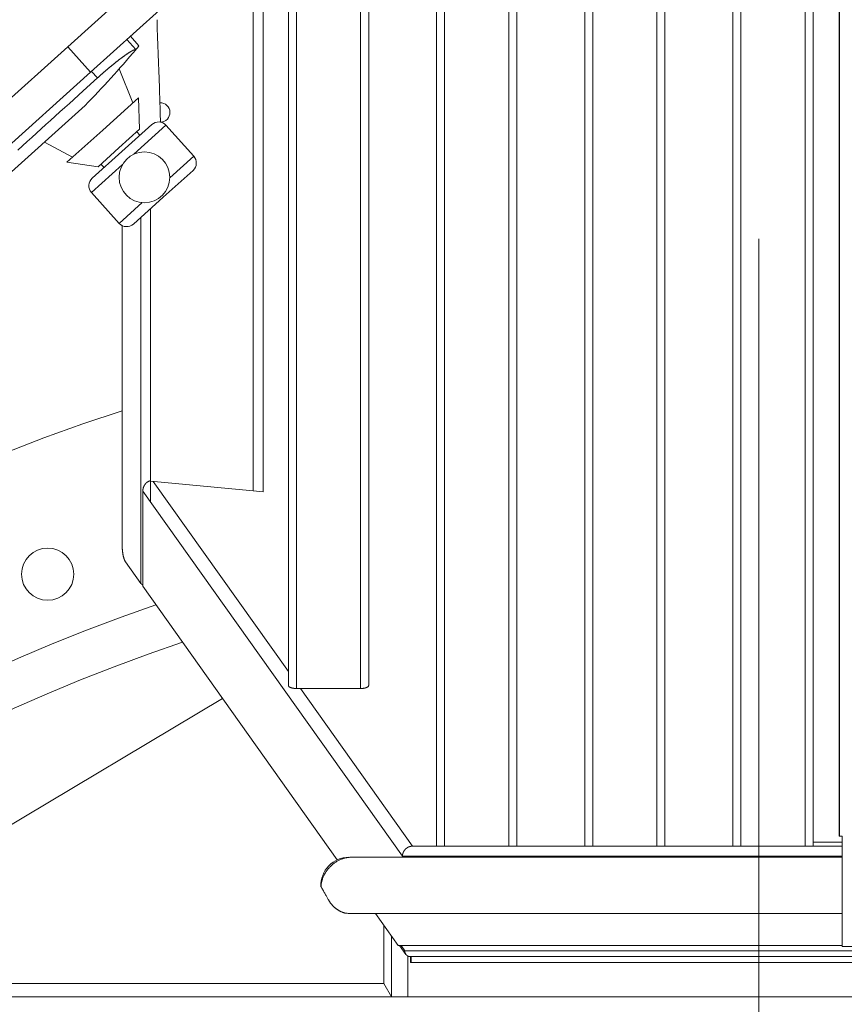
# Model space of a CAD drawing. Extents: x 0 to 59450, y 0 to 42050.
# Tile 264 of 304: x 35582 to 35993, y 37197 to 37687. Entities that reach past the tile are written whole.
import ezdxf

# ---------------------------------------------------------------- set-up
doc = ezdxf.new("R2010")
doc.units = 0
doc.header["$LTSCALE"] = 20
doc.header["$MEASUREMENT"] = 0
doc.layers.get('0').update_dxf_attribs({"linetype": 'CONTINUOUS'})
doc.layers.get('Defpoints').update_dxf_attribs({"linetype": 'CONTINUOUS'})
doc.dimstyles.new('DXF001', dxfattribs={"dimtxt": 3.1, "dimasz": 2, "dimexe": 2, "dimexo": 0.8, "dimgap": 0.09, "dimtad": 1, "dimdsep": 46, "dimtxsty": 'STANDARD', "dimcen": 0.09, "dimazin": 2, "dimtfac": 0.645161, "dimtdec": 4, "dimtmove": 0, "dimatfit": 3, "dimfxl": 1, "dimtvp": 0.66129, "dimtolj": 1, "dimtzin": 0, "dimarcsym": 0})

# ---------------------------------------------------------------- blocks, each defined once
blk = doc.blocks.new('_OPEN')
at = {"color": 0, "linetype": 'ByBlock', "lineweight": -2}
for p, q in [((-1, 0.166667), (0, 0)), ((0, 0), (-1, -0.166667)), ((0, 0), (-1, 0))]:
    blk.add_line(p, q, dxfattribs=at)
blk = doc.blocks.new('*D32')
at = {"color": 0, "linetype": 'Continuous', "lineweight": -2}
for p, q in [((36630.84, 38018.76), (33035.56, 38018.76)), ((33037.56, 35020.46), (33037.56, 38016.76)), ((34773.91, 35018.46), (33035.56, 35018.46))]:
    blk.add_line(p, q, dxfattribs=at)
at = {"layer": 'Defpoints', "color": 0, "linetype": 'Continuous'}
for p in [(33037.56, 38018.76), (36631.64, 38018.76), (34774.71, 35018.46)]:
    blk.add_point(p, dxfattribs=at)
at = {"color": 0, "linetype": 'Continuous', "lineweight": -2, "xscale": 2, "yscale": 2, "zscale": 2}
for p, rotation in [((33037.56, 38018.76), 90), ((33037.56, 35018.46), 270)]:
    blk.add_blockref('_OPEN', p, dxfattribs=dict(at, rotation=rotation))
at = {"color": 0, "linetype": 'Continuous', "lineweight": 13, "insert": (32997.47, 36692.51), "char_height": 80, "attachment_point": 5, "rotation": 90}
blk.add_mtext('\\A1;\\A1;3000', dxfattribs=at)

msp = doc.modelspace()

# ---------------------------------------------------------------- linework, layer by layer
at = {"color": 3, "linetype": 'Continuous', "lineweight": 13}
for p, q in [((35698.247, 37452.47), (35698.247, 37904.459)), ((35703.247, 37904.459), (35703.247, 37451.999)), ((35715.8, 37904.459), (35715.8, 37355.52)), ((35719.8, 37354.012), (35719.8, 37904.459)), ((35751.8, 37904.459), (35751.8, 37354.012)), ((35755.8, 37904.459), (35755.8, 37355.52)), ((35789.62, 37275.459), (35789.62, 37904.459)), ((35793.62, 37275.459), (35793.62, 37904.459)), ((35825.62, 37904.459), (35825.62, 37275.459)), ((35829.62, 37275.459), (35829.62, 37904.459)), ((35863.44, 37275.459), (35863.44, 37904.459)), ((35867.44, 37275.459), (35867.44, 37904.459)), ((35899.44, 37904.459), (35899.44, 37275.459)), ((35903.44, 37275.459), (35903.44, 37904.459)), ((35937.26, 37275.459), (35937.26, 37904.459)), ((35941.26, 37275.459), (35941.26, 37904.459)), ((35973.26, 37904.459), (35973.26, 37275.459)), ((35977.26, 37275.459), (35977.26, 37904.459)), ((35990.317, 37898.959), (35990.317, 37280.459)), ((35990.487, 37898.959), (35990.487, 37280.459)), ((35640.196, 37704.595), (35605.884, 37673.701)), ((35617.259, 37661.068), (35651.571, 37691.962)), ((35650.322, 37687.183), (35650.471, 37682.919)), ((35650.471, 37682.919), (35650.619, 37678.672)), ((35635.225, 37677.243), (35639.717, 37672.254)), ((35637.068, 37678.904), (35641.325, 37674.176)), ((35650.619, 37678.672), (35650.767, 37674.451)), ((35535.643, 37610.455), (35605.884, 37673.701)), ((35605.884, 37673.701), (35617.259, 37661.068)), ((35650.767, 37674.451), (35650.916, 37670.162)), ((35650.916, 37670.162), (35651.07, 37665.772)), ((35651.07, 37665.772), (35651.214, 37661.651)), ((35617.259, 37661.068), (35547.018, 37597.822)), ((35617.687, 37661.453), (35620.65, 37658.163)), ((35638.32, 37645.717), (35631.464, 37662.687)), ((35651.214, 37661.651), (35651.344, 37657.925)), ((35615.353, 37653.366), (35620.649, 37658.163)), ((35620.649, 37658.163), (35620.985, 37658.466)), ((35651.344, 37657.925), (35651.511, 37653.14)), ((35611.309, 37649.704), (35615.353, 37653.366)), ((35651.524, 37652.763), (35651.498, 37653.493)), ((35651.511, 37653.14), (35651.768, 37645.77)), ((35651.543, 37652.206), (35651.524, 37652.763)), ((35651.556, 37651.844), (35651.543, 37652.206)), ((35651.566, 37651.563), (35651.556, 37651.844)), ((35651.577, 37651.251), (35651.566, 37651.563)), ((35651.588, 37650.919), (35651.577, 37651.251)), ((35651.6, 37650.595), (35651.588, 37650.919)), ((35651.611, 37650.276), (35651.6, 37650.595)), ((35651.622, 37649.955), (35651.611, 37650.276)), ((35651.633, 37649.632), (35651.622, 37649.955)), ((35604.378, 37643.426), (35606.639, 37645.475)), ((35606.639, 37645.475), (35608.684, 37647.326)), ((35608.684, 37647.326), (35611.309, 37649.704)), ((35641.129, 37648.246), (35623.293, 37632.187)), ((35641.675, 37632.591), (35641.129, 37648.246)), ((35651.644, 37649.311), (35651.633, 37649.632)), ((35651.656, 37648.989), (35651.644, 37649.311)), ((35651.667, 37648.667), (35651.656, 37648.989)), ((35651.678, 37648.345), (35651.667, 37648.667)), ((35651.689, 37648.024), (35651.678, 37648.345)), ((35651.701, 37647.702), (35651.689, 37648.024)), ((35651.712, 37647.38), (35651.701, 37647.702)), ((35651.723, 37647.059), (35651.712, 37647.38)), ((35651.734, 37646.737), (35651.723, 37647.059)), ((35651.746, 37646.415), (35651.734, 37646.737)), ((35651.757, 37646.093), (35651.746, 37646.415)), ((35651.768, 37645.772), (35651.757, 37646.093)), ((35651.779, 37645.45), (35651.768, 37645.772)), ((35651.79, 37645.128), (35651.779, 37645.45)), ((35651.802, 37644.807), (35651.79, 37645.128)), ((35567.473, 37602.111), (35614.45, 37644.409)), ((35599.615, 37639.113), (35601.969, 37641.245)), ((35601.969, 37641.245), (35604.378, 37643.426)), ((35651.813, 37644.485), (35651.802, 37644.807)), ((35651.824, 37644.163), (35651.813, 37644.485)), ((35651.835, 37643.841), (35651.824, 37644.163)), ((35651.847, 37643.52), (35651.835, 37643.841)), ((35651.858, 37643.198), (35651.847, 37643.52)), ((35651.869, 37642.876), (35651.858, 37643.198)), ((35651.88, 37642.555), (35651.869, 37642.876)), ((35651.891, 37642.233), (35651.88, 37642.555)), ((35651.903, 37641.911), (35651.891, 37642.233)), ((35651.914, 37641.59), (35651.903, 37641.911)), ((35651.925, 37641.268), (35651.914, 37641.59)), ((35651.936, 37640.946), (35651.925, 37641.268)), ((35651.947, 37640.624), (35651.936, 37640.946)), ((35652.105, 37636.118), (35651.947, 37640.624)), ((35594.968, 37634.905), (35597.299, 37637.015)), ((35597.299, 37637.015), (35599.615, 37639.113)), ((35587.958, 37628.556), (35590.292, 37630.67)), ((35590.292, 37630.67), (35592.628, 37632.786)), ((35592.628, 37632.786), (35594.968, 37634.905)), ((35623.293, 37632.187), (35605.458, 37616.128)), ((35641.675, 37632.591), (35631.323, 37623.269)), ((35632.863, 37621.559), (35647.725, 37634.942)), ((35654.787, 37634.572), (35638.788, 37620.167)), ((35641.78, 37629.589), (35640.241, 37631.299)), ((35668.637, 37619.189), (35654.787, 37634.572)), ((35583.287, 37624.327), (35585.623, 37626.442)), ((35585.623, 37626.442), (35587.958, 37628.556)), ((35594.173, 37626.15), (35608.266, 37618.657)), ((35580.952, 37622.212), (35583.287, 37624.327)), ((35618, 37608.176), (35632.863, 37621.559)), ((35631.323, 37623.269), (35620.97, 37613.947)), ((35605.458, 37616.128), (35620.97, 37613.947)), ((35668.637, 37619.189), (35656.701, 37608.442)), ((35633.177, 37615.114), (35617.63, 37601.115)), ((35622.405, 37615.239), (35623.945, 37613.529)), ((35668.267, 37612.128), (35653.404, 37598.745)), ((35617.63, 37601.115), (35631.48, 37585.733)), ((35642.966, 37596.074), (35631.48, 37585.733)), ((35653.404, 37598.745), (35638.541, 37585.363)), ((35647.084, 37457.29), (35647.084, 37593.054)), ((35642.254, 37406.371), (35642.254, 37588.706)), ((35632.894, 37426.536), (35632.894, 37584.639)), ((35950.241, 36521.459), (35950.241, 37577.959)), ((35647.084, 37446.935), (35647.084, 37457.29)), ((35647.084, 37457.29), (35698.247, 37452.47)), ((35715.8, 37362.406), (35648.423, 37457.164)), ((35643.247, 37452.33), (35643.248, 37452.408)), ((35643.247, 37452.33), (35643.247, 37404.974)), ((35772.565, 37270.459), (35643.247, 37452.33)), ((35698.247, 37452.47), (35703.247, 37451.999)), ((35632.895, 37426.536), (35632.896, 37426.151)), ((35634.597, 37417.139), (35642.254, 37406.371)), ((35642.253, 37406.371), (35642.272, 37406.345)), ((35643.247, 37404.974), (35740.149, 37268.692)), ((35715.801, 37355.519), (35715.806, 37355.439)), ((35719.8, 37354.012), (35751.8, 37354.012)), ((35777.623, 37275.459), (35721.768, 37354.012)), ((35751.8, 37354.011), (35752.012, 37354.014)), ((35444.731, 37206.979), (35683.001, 37349.064)), ((35991.781, 37277.459), (35977.26, 37277.459)), ((35990.317, 37280.459), (35990.487, 37280.459)), ((35990.487, 37280.459), (35991.781, 37280.459)), ((35991.781, 37280.459), (35991.781, 37225.459)), ((35777.624, 37275.458), (35777.554, 37275.458)), ((35789.62, 37275.459), (35777.623, 37275.459)), ((35789.62, 37275.459), (35793.62, 37275.459)), ((35793.62, 37275.459), (35795.589, 37275.459)), ((35863.44, 37275.459), (35795.589, 37275.459)), ((35863.44, 37275.459), (35867.44, 37275.459)), ((35937.26, 37275.459), (35867.44, 37275.459)), ((35937.04, 37275.459), (35937.035, 37275.459)), ((35937.26, 37275.476), (35937.254, 37275.475)), ((35937.26, 37275.459), (35941.26, 37275.459)), ((35941.26, 37275.459), (35943.229, 37275.459)), ((35991.781, 37275.459), (35943.229, 37275.459)), ((35747.33, 37269.959), (35746.735, 37269.946)), ((35747.33, 37269.959), (35907.797, 37269.959)), ((35991.781, 37270.459), (35772.565, 37270.459)), ((35907.797, 37269.959), (35956.788, 37269.959)), ((35956.788, 37269.959), (35991.781, 37269.959)), ((35731.979, 37255.421), (35732.232, 37254.976)), ((35732.232, 37254.976), (35732.481, 37254.536)), ((35732.481, 37254.536), (35732.727, 37254.102)), ((35732.727, 37254.102), (35732.969, 37253.675)), ((35732.969, 37253.675), (35733.207, 37253.254)), ((35733.207, 37253.254), (35733.44, 37252.841)), ((35733.44, 37252.841), (35733.669, 37252.435)), ((35733.669, 37252.435), (35733.894, 37252.037)), ((35733.894, 37252.037), (35734.113, 37251.648)), ((35734.113, 37251.648), (35734.327, 37251.267)), ((35734.327, 37251.267), (35734.536, 37250.894)), ((35734.536, 37250.894), (35734.74, 37250.531)), ((35734.74, 37250.531), (35734.939, 37250.177)), ((35734.939, 37250.177), (35735.132, 37249.832)), ((35735.132, 37249.832), (35735.319, 37249.497)), ((35735.319, 37249.497), (35735.501, 37249.171)), ((35735.501, 37249.171), (35735.68, 37248.853)), ((35745.967, 37241.958), (35907.797, 37241.958)), ((35759.158, 37241.959), (35770.534, 37225.959)), ((35907.797, 37241.958), (35956.788, 37241.958)), ((35956.788, 37241.958), (35991.781, 37241.958)), ((35763.353, 37206.979), (35763.353, 37236.059)), ((35767.241, 37230.589), (35767.241, 37230.591)), ((35767.241, 37230.589), (35767.241, 37200.459)), ((35770.534, 37225.959), (35991.781, 37225.959)), ((35771.218, 37225.959), (35774.386, 37221.503)), ((35773.824, 37223.359), (35771.975, 37225.959)), ((35773.823, 37223.359), (35773.82, 37223.205)), ((35773.824, 37223.359), (36013.841, 37223.359)), ((35991.781, 37225.459), (36006.317, 37225.459)), ((35775.241, 37220.772), (35775.241, 37200.459)), ((35776.624, 37220.459), (35776.493, 37220.459)), ((35776.625, 37220.459), (35776.966, 37220.459)), ((35776.625, 37220.459), (35776.625, 37217.459)), ((35776.966, 37220.459), (36011.958, 37220.459)), ((35776.966, 37220.459), (35776.966, 37217.459)), ((35776.966, 37217.459), (35776.625, 37217.459)), ((36011.958, 37217.459), (35776.966, 37217.459)), ((35444.731, 37206.979), (35763.353, 37206.979)), ((35767.241, 37200.459), (35763.353, 37206.979)), ((35436.042, 37200.459), (36284.288, 37200.459))]:
    msp.add_line(p, q, dxfattribs=at)
for centre, radius in [((35644.058, 37608.672), 12.645), ((35595.831, 37410.953), 13)]:
    msp.add_circle(centre, radius, dxfattribs=at)
for centre, radius, start, end in [((35257.066, 37994.089), 500, 315.62431, 319.93286), ((35673.701, 37613.86), 68.063, 124.86871, 125.11533), ((35671.335, 37617.241), 63.937, 124.60476, 124.86145), ((35668.98, 37620.639), 59.803, 124.32804, 124.59624), ((35666.757, 37623.848), 55.899, 124.02083, 124.30103), ((35664.556, 37627.08), 51.989, 123.70991, 124.00386), ((35662.487, 37630.163), 48.276, 123.38909, 123.69753), ((35660.482, 37633.195), 44.641, 123.05684, 123.38178), ((35658.576, 37636.085), 41.179, 122.68576, 123.02813), ((35656.74, 37638.926), 37.796, 122.30639, 122.66906), ((35655.001, 37641.616), 34.593, 121.86812, 122.25255), ((35653.386, 37644.226), 31.524, 121.47155, 121.88031), ((35651.849, 37646.701), 28.611, 120.9995, 121.43457), ((35650.385, 37649.101), 25.8, 120.49192, 120.95746), ((35649.039, 37651.335), 23.191, 119.92974, 120.42759), ((35647.784, 37653.515), 20.676, 119.39202, 119.92905), ((35646.629, 37655.505), 18.376, 118.7203, 119.29895), ((35645.596, 37657.392), 16.224, 118.09589, 118.72386), ((35644.652, 37659.113), 14.261, 117.32643, 118.00824), ((35643.79, 37660.749), 12.412, 116.50793, 117.25527), ((35643.026, 37662.24), 10.737, 115.58819, 116.4087), ((35642.364, 37663.591), 9.233, 114.60203, 115.50766), ((35641.803, 37664.771), 7.926, 113.46413, 114.46085), ((35641.273, 37665.96), 6.625, 112.23701, 113.36191), ((35640.806, 37667.061), 5.429, 110.77359, 112.06263), ((35640.497, 37667.839), 4.592, 109.19757, 110.62294), ((35640.304, 37668.365), 4.032, 107.54458, 109.05199), ((35639.956, 37669.359), 2.978, 105.03156, 106.93862), ((35639.678, 37670.327), 1.972, 101.85127, 104.53749), ((35639.696, 37670.386), 1.918, 100.25713, 102.71751), ((35640.127, 37667.974), 4.369, 99.26183, 100.19333), ((35639.493, 37671.273), 1.014, 89.62654, 93.87717), ((35639.476, 37671.761), 0.527, 76.80506, 87.4483), ((35639.438, 37671.36), 0.928, 72.8539, 80.19588), ((35257.066, 37994.089), 500, 319.93393, 320.22109), ((35734.752, 37534.097), 168.53, 129.17909, 129.31993), ((35732.327, 37537.115), 164.658, 129.04531, 129.18838), ((35729.669, 37540.31), 160.502, 128.88131, 129.02678), ((35727.268, 37543.301), 156.666, 128.73691, 128.88442), ((35724.963, 37546.135), 153.014, 128.57846, 128.72768), ((35722.228, 37549.575), 148.619, 128.42939, 128.58123), ((35719.624, 37552.835), 144.446, 128.26968, 128.42389), ((35716.922, 37556.252), 140.091, 128.11055, 128.2676), ((35714.236, 37559.644), 135.764, 127.94224, 128.10215), ((35711.43, 37563.286), 131.166, 127.79065, 127.95394), ((35708.69, 37566.76), 126.742, 127.60759, 127.77418), ((35705.842, 37570.404), 122.118, 127.42182, 127.59228), ((35703.135, 37573.983), 117.63, 127.25985, 127.43416), ((35700.28, 37577.701), 112.942, 127.06985, 127.24865), ((35697.512, 37581.335), 108.374, 126.87741, 127.0607), ((35694.713, 37585.054), 103.72, 126.68498, 126.87347), ((35692.002, 37588.659), 99.209, 126.47926, 126.673), ((35689.249, 37592.413), 94.554, 126.29035, 126.49013), ((35686.533, 37596.015), 90.043, 126.04808, 126.254), ((35683.879, 37599.711), 85.493, 125.85461, 126.06757), ((35681.268, 37603.253), 81.093, 125.60501, 125.82517), ((35678.681, 37606.863), 76.651, 125.37552, 125.60393), ((35676.195, 37610.364), 72.358, 125.13872, 125.37562), ((35759.949, 37504.296), 207.556, 131.40839, 131.53236), ((35759.558, 37504.822), 206.903, 131.29958, 131.42363), ((35758.965, 37505.48), 206.017, 131.17205, 131.29631), ((35758.32, 37506.19), 205.058, 131.04263, 131.16711), ((35757.432, 37507.174), 203.733, 130.91108, 131.03598), ((35756.507, 37508.294), 202.281, 130.79561, 130.92096), ((35755.314, 37509.622), 200.496, 130.65954, 130.78552), ((35754.093, 37511.079), 198.595, 130.53938, 130.66604), ((35752.656, 37512.739), 196.4, 130.40815, 130.53566), ((35751.147, 37514.483), 194.093, 130.27423, 130.40266), ((35749.483, 37516.418), 191.541, 130.13896, 130.26848), ((35747.707, 37518.565), 188.755, 130.01628, 130.14696), ((35745.829, 37520.806), 185.832, 129.88515, 130.01719), ((35743.801, 37523.169), 182.718, 129.73883, 129.87231), ((35741.656, 37525.728), 179.379, 129.59927, 129.73438), ((35739.502, 37528.351), 175.984, 129.46658, 129.6034), ((35737.129, 37531.193), 172.282, 129.31953, 129.4583), ((35761.056, 37503.118), 209.172, 131.91589, 132.03969), ((35760.254, 37504.03), 207.957, 131.79483, 131.91919), ((35760.018, 37504.265), 207.625, 131.66525, 131.78967), ((35760.193, 37504.118), 207.851, 131.55037, 131.6744), ((35651.937, 37640.944), 4.829, 272.00031, 452.00031), ((35651.071, 37631.226), 5, 42, 132), ((35664.921, 37615.844), 5, 312, 402), ((35621.345, 37604.461), 5, 132, 222), ((35635.196, 37589.078), 5, 222, 312), ((35950.241, 36521.459), 1021.5, 108.09943, 180), ((35649.01, 37452.346), 5.762, 165.58245, 166.34506), ((35649.004, 37452.346), 5.756, 164.80827, 165.57149), ((35648.999, 37452.346), 5.751, 164.03198, 164.79579), ((35648.996, 37452.346), 5.749, 163.25781, 164.02213), ((35648.992, 37452.346), 5.745, 162.47749, 163.24235), ((35648.99, 37452.352), 5.741, 161.7708, 162.53603), ((35648.989, 37452.351), 5.74, 160.98857, 161.75411), ((35648.988, 37452.342), 5.743, 160.13888, 160.90488), ((35648.981, 37452.35), 5.733, 159.41781, 160.18482), ((35648.972, 37452.359), 5.721, 158.7014, 159.47011), ((35648.949, 37452.357), 5.7, 157.832, 158.60397), ((35648.928, 37452.37), 5.676, 157.0988, 157.87386), ((35648.901, 37452.378), 5.649, 156.28757, 157.06638), ((35648.875, 37452.393), 5.619, 155.5386, 156.32113), ((35648.844, 37452.396), 5.589, 154.64681, 155.43391), ((35648.814, 37452.421), 5.552, 153.95459, 154.74615), ((35648.777, 37452.434), 5.512, 153.11001, 153.90694), ((35648.744, 37452.446), 5.477, 152.26858, 153.07058), ((35648.705, 37452.469), 5.432, 151.4752, 152.28301), ((35648.666, 37452.492), 5.387, 150.68023, 151.49417), ((35648.617, 37452.513), 5.334, 149.80343, 150.62506), ((35648.591, 37452.531), 5.303, 148.99606, 149.82202), ((35648.577, 37452.532), 5.291, 148.10552, 148.93297), ((35648.576, 37452.541), 5.285, 147.35016, 148.17741), ((35648.585, 37452.527), 5.3, 146.45575, 147.28055), ((35648.591, 37452.53), 5.303, 145.68974, 146.51305), ((35648.594, 37452.525), 5.308, 144.84721, 145.66923), ((35648.598, 37452.521), 5.314, 144.01243, 144.83349), ((35648.599, 37452.522), 5.314, 143.2115, 144.03129), ((35648.603, 37452.516), 5.321, 142.37106, 143.18999), ((35648.604, 37452.517), 5.321, 141.56258, 142.38052), ((35648.605, 37452.511), 5.326, 140.70302, 141.52041), ((35648.605, 37452.518), 5.321, 139.94558, 140.76242), ((35648.606, 37452.511), 5.327, 139.07574, 139.89202), ((35648.608, 37452.508), 5.33, 138.24867, 139.06395), ((35648.596, 37452.524), 5.31, 137.48041, 138.29781), ((35648.566, 37452.541), 5.276, 136.57231, 137.39524), ((35648.537, 37452.574), 5.233, 135.78439, 136.61329), ((35648.499, 37452.606), 5.183, 134.91367, 135.75019), ((35648.469, 37452.642), 5.136, 134.10675, 134.95013), ((35648.433, 37452.666), 5.094, 133.16065, 134.01156), ((35648.404, 37452.708), 5.044, 132.38165, 133.23954), ((35648.37, 37452.733), 5.002, 131.42472, 132.29054), ((35648.342, 37452.768), 4.957, 130.57528, 131.44837), ((35648.308, 37452.807), 4.906, 129.68961, 130.57089), ((35648.282, 37452.834), 4.868, 128.77247, 129.66113), ((35648.251, 37452.872), 4.82, 127.86744, 128.76433), ((35648.226, 37452.906), 4.777, 126.97363, 127.87826), ((35648.196, 37452.939), 4.733, 126.00919, 126.92291), ((35648.187, 37452.957), 4.713, 125.13772, 126.05426), ((35648.193, 37452.94), 4.73, 124.16801, 125.08208), ((35648.199, 37452.936), 4.738, 123.28473, 124.19657), ((35648.205, 37452.921), 4.753, 122.33996, 123.24917), ((35648.211, 37452.914), 4.762, 121.44874, 122.35579), ((35648.215, 37452.911), 4.767, 120.56366, 121.4683), ((35648.214, 37452.906), 4.77, 119.61787, 120.52276), ((35648.204, 37452.929), 4.746, 118.74463, 119.65191), ((35648.214, 37452.908), 4.769, 117.82494, 118.72805), ((35648.238, 37452.858), 4.824, 116.91069, 117.80262), ((35648.197, 37452.938), 4.734, 115.9948, 116.90315), ((35648.101, 37453.129), 4.521, 115.00417, 115.95598), ((35648.216, 37452.905), 4.772, 114.23016, 115.12733), ((35648.587, 37452.055), 5.699, 113.37238, 114.11813), ((35647.584, 37454.243), 3.294, 111.16258, 112.46859), ((35646.983, 37455.738), 1.683, 107.83014, 110.43945), ((35647.135, 37455.426), 2.027, 107.17939, 109.21168), ((35637.564, 37486.4), 30.392, 287.17068, 287.29305), ((35646.809, 37456.321), 1.082, 96.8366, 101.27369), ((35646.77, 37456.622), 0.777, 86.86287, 96.5695), ((35646.844, 37455.261), 2.138, 86.17521, 90.86063), ((35649.234, 37452.331), 5.987, 178.52285, 179.26722), ((35649.203, 37452.325), 5.957, 177.70818, 178.45533), ((35649.182, 37452.334), 5.935, 177.03942, 177.78832), ((35649.168, 37452.328), 5.921, 176.22093, 176.97058), ((35649.152, 37452.329), 5.905, 175.47462, 176.22543), ((35649.136, 37452.331), 5.889, 174.72494, 175.47688), ((35649.121, 37452.34), 5.873, 174.04799, 174.80112), ((35649.107, 37452.326), 5.86, 173.14658, 173.90069), ((35649.094, 37452.335), 5.847, 172.46604, 173.22122), ((35649.081, 37452.337), 5.834, 171.70761, 172.46373), ((35649.07, 37452.338), 5.823, 170.95001, 171.70713), ((35649.058, 37452.34), 5.811, 170.18687, 170.94485), ((35649.049, 37452.341), 5.801, 169.4251, 170.18398), ((35649.039, 37452.335), 5.792, 168.58529, 169.34498), ((35649.03, 37452.343), 5.783, 167.89257, 168.65307), ((35649.023, 37452.344), 5.775, 167.12459, 167.88583), ((35649.015, 37452.345), 5.767, 166.35284, 167.11479), ((35670.212, 37426.515), 37.318, 180.55862, 181.15436), ((35671.62, 37426.547), 38.726, 181.15982, 181.73891), ((35672.001, 37426.555), 39.107, 181.73464, 182.31152), ((35670.833, 37426.538), 37.939, 182.35682, 182.95342), ((35669.973, 37426.486), 37.078, 182.94226, 183.55325), ((35669.131, 37426.46), 36.235, 183.59449, 184.2188), ((35668.168, 37426.387), 35.27, 184.21577, 184.8547), ((35666.883, 37426.304), 33.982, 184.89851, 185.55726), ((35665.567, 37426.186), 32.661, 185.57488, 186.25415), ((35664.086, 37426.048), 31.174, 186.29825, 187.00137), ((35662.555, 37425.865), 29.632, 187.01019, 187.73929), ((35660.91, 37425.664), 27.975, 187.78561, 188.54417), ((35659.196, 37425.42), 26.244, 188.57331, 189.36587), ((35657.411, 37425.153), 24.439, 189.429, 190.25996), ((35655.681, 37424.848), 22.682, 190.27958, 191.15178), ((35654.022, 37424.547), 20.996, 191.22341, 192.1373), ((35652.121, 37424.162), 19.057, 192.20654, 193.18205), ((35650.131, 37423.722), 17.019, 193.26571, 194.31916), ((35648.807, 37423.39), 15.654, 194.34237, 195.44183), ((35648.046, 37423.201), 14.871, 195.5188, 196.62255), ((35645.521, 37422.503), 12.251, 196.87604, 198.16844), ((35642.677, 37421.606), 9.269, 198.37725, 200.02559), ((35643.219, 37421.706), 9.813, 199.49332, 200.91022), ((35652.9, 37425.386), 20.17, 200.86008, 201.46438), ((35640.041, 37420.601), 6.457, 203.70079, 205.84618), ((35638.101, 37419.699), 4.318, 206.30246, 210.71779), ((35642.045, 37421.767), 8.768, 209.17026, 211.86645), ((35643.338, 37407.146), 1.334, 216.91426, 218.32902), ((35643.404, 37407.199), 1.419, 218.38472, 219.74351), ((35643.469, 37407.248), 1.5, 219.55892, 220.86662), ((35643.53, 37407.302), 1.581, 220.93461, 222.20183), ((35643.596, 37407.355), 1.666, 222.0302, 223.25386), ((35643.663, 37407.422), 1.76, 223.32699, 224.50948), ((35643.735, 37407.491), 1.86, 224.47337, 225.61417), ((35643.805, 37407.556), 1.955, 225.48137, 226.58467), ((35643.88, 37407.639), 2.068, 226.66031, 227.72544), ((35643.955, 37407.72), 2.177, 227.70423, 228.73463), ((35644.033, 37407.804), 2.292, 228.63893, 229.63384), ((35644.112, 37407.896), 2.413, 229.62277, 230.58512), ((35644.193, 37407.994), 2.541, 230.593, 231.52367), ((35644.27, 37408.087), 2.661, 231.45434, 232.35707), ((35644.359, 37408.203), 2.808, 232.37249, 233.24335), ((35644.452, 37408.325), 2.96, 233.21303, 234.05187), ((35644.525, 37408.42), 3.081, 233.98022, 234.79922), ((35644.578, 37408.493), 3.171, 234.79164, 235.60136), ((35644.712, 37408.691), 3.41, 235.61007, 236.37217), ((35644.922, 37409.002), 3.785, 236.3359, 237.02788), ((35644.844, 37408.884), 3.644, 237.04931, 237.79005), ((35644.656, 37408.595), 3.3, 237.87962, 238.73269), ((35645.169, 37409.387), 4.242, 238.36294, 238.99066), ((35648.787, 37415.387), 11.249, 238.94005, 239.15565), ((35644.898, 37408.966), 3.743, 239.87073, 240.72369), ((35644.838, 37408.85), 3.612, 240.6517, 242.04181), ((35648.01, 37414.611), 10.188, 241.47666, 242.12817), ((35950.241, 36521.459), 924.5, 108.96492, 180), ((35950.241, 36521.459), 902.5, 108.5521, 180), ((35716.364, 37355.516), 0.563, 187.82815, 196.19771), ((35716.427, 37355.53), 0.627, 195.84752, 203.7066), ((35716.511, 37355.558), 0.716, 203.06903, 210.34332), ((35716.595, 37355.602), 0.81, 209.99312, 216.84188), ((35716.718, 37355.678), 0.955, 216.08216, 222.2868), ((35716.868, 37355.8), 1.148, 221.78129, 227.32), ((35717.045, 37355.968), 1.391, 226.62894, 231.51062), ((35717.23, 37356.18), 1.673, 231.07401, 235.41073), ((35717.438, 37356.449), 2.012, 234.87738, 238.70299), ((35717.649, 37356.771), 2.397, 238.39797, 241.80073), ((35717.873, 37357.147), 2.834, 241.3914, 244.4167), ((35718.09, 37357.571), 3.31, 244.20154, 246.91659), ((35718.309, 37358.037), 3.825, 246.63031, 249.07601), ((35718.514, 37358.535), 4.364, 248.90869, 251.13031), ((35718.715, 37359.07), 4.935, 250.9223, 252.94589), ((35718.902, 37359.64), 5.535, 252.82768, 254.67706), ((35719.061, 37360.161), 6.079, 254.53581, 256.25496), ((35719.188, 37360.647), 6.581, 256.18352, 257.79901), ((35719.347, 37361.28), 7.234, 257.62532, 259.10529), ((35719.524, 37362.155), 8.126, 259.04833, 260.36772), ((35719.517, 37362.158), 8.128, 260.4174, 261.75881), ((35719.452, 37361.689), 7.655, 261.73851, 263.1912), ((35719.74, 37363.408), 9.396, 262.69226, 263.80437), ((35720.78, 37372.735), 18.781, 263.71976, 264.22256), ((35719.601, 37362.642), 8.621, 265.26562, 266.63148), ((35719.585, 37362.121), 8.101, 266.52795, 268.70481), ((35720.167, 37374.558), 20.55, 267.8656, 268.97515), ((35751.807, 37364.263), 10.251, 271.1453, 272.33862), ((35751.792, 37364.598), 10.587, 272.34794, 273.5125), ((35751.788, 37364.653), 10.642, 273.51551, 274.67766), ((35751.81, 37364.2), 10.189, 274.75816, 275.9697), ((35751.849, 37363.807), 9.794, 275.98686, 277.2396), ((35751.886, 37363.415), 9.4, 277.31543, 278.60665), ((35751.949, 37362.963), 8.944, 278.63846, 279.97573), ((35752.03, 37362.421), 8.396, 280.07634, 281.47261), ((35752.138, 37361.858), 7.823, 281.51707, 282.98081), ((35752.257, 37361.27), 7.223, 283.10792, 284.64647), ((35752.407, 37360.671), 6.606, 284.70397, 286.33249), ((35752.564, 37360.073), 5.988, 286.49615, 288.2225), ((35752.752, 37359.476), 5.362, 288.31117, 290.15948), ((35752.941, 37358.91), 4.765, 290.36901, 292.34828), ((35753.152, 37358.376), 4.192, 292.45722, 294.59513), ((35753.35, 37357.905), 3.68, 294.84, 297.13673), ((35753.58, 37357.43), 3.153, 297.35908, 299.88291), ((35753.805, 37357.009), 2.675, 300.19033, 302.97619), ((35754.002, 37356.697), 2.307, 303.10559, 306.12052), ((35754.135, 37356.491), 2.062, 306.49169, 309.61914), ((35754.396, 37356.144), 1.629, 310.35061, 314.06006), ((35754.685, 37355.825), 1.199, 314.71726, 319.4504), ((35754.71, 37355.841), 1.19, 318.08486, 322.36184), ((35754.01, 37356.38), 2.074, 322.36918, 324.49325), ((35755.013, 37355.565), 0.788, 330.43071, 336.7065), ((35755.216, 37355.467), 0.563, 337.6257, 349.92761), ((35754.596, 37355.672), 1.213, 345.51405, 352.72482), ((35778.091, 37270.141), 5.535, 156.78128, 157.52511), ((35778.083, 37270.15), 5.525, 156.0812, 156.82627), ((35778.072, 37270.151), 5.514, 155.30474, 156.05147), ((35778.064, 37270.152), 5.506, 154.53241, 155.28075), ((35778.049, 37270.163), 5.489, 153.81536, 154.5658), ((35778.038, 37270.165), 5.478, 153.03028, 153.78262), ((35778.024, 37270.168), 5.464, 152.23502, 152.98962), ((35778.012, 37270.185), 5.446, 151.58114, 152.33764), ((35777.999, 37270.18), 5.437, 150.70912, 151.46773), ((35777.987, 37270.197), 5.417, 150.04276, 150.80343), ((35777.97, 37270.201), 5.401, 149.22551, 149.98876), ((35777.956, 37270.211), 5.383, 148.4813, 149.24701), ((35777.938, 37270.216), 5.365, 147.65669, 148.42536), ((35777.922, 37270.235), 5.342, 146.9671, 147.73858), ((35777.901, 37270.242), 5.321, 146.1257, 146.90053), ((35777.884, 37270.262), 5.295, 145.42588, 146.20386), ((35777.862, 37270.269), 5.273, 144.57147, 145.35314), ((35777.842, 37270.283), 5.249, 143.78733, 144.57252), ((35777.819, 37270.299), 5.221, 142.99348, 143.78287), ((35777.8, 37270.32), 5.193, 142.25847, 143.05151), ((35777.778, 37270.335), 5.166, 141.44472, 142.24172), ((35777.769, 37270.334), 5.16, 140.5751, 141.37394), ((35777.767, 37270.34), 5.155, 139.81026, 140.60922), ((35777.765, 37270.347), 5.149, 139.05438, 139.85376), ((35777.76, 37270.347), 5.145, 138.21672, 139.01685), ((35777.756, 37270.354), 5.137, 137.44388, 138.24487), ((35777.749, 37270.354), 5.132, 136.59023, 137.39229), ((35777.745, 37270.361), 5.124, 135.8113, 136.61445), ((35777.737, 37270.361), 5.118, 134.94736, 135.75178), ((35777.729, 37270.377), 5.102, 134.20184, 135.00789), ((35777.718, 37270.388), 5.086, 133.38751, 134.19588), ((35777.718, 37270.381), 5.091, 132.52559, 133.33407), ((35777.724, 37270.377), 5.099, 131.74429, 132.55064), ((35777.735, 37270.37), 5.111, 130.97946, 131.78328), ((35777.748, 37270.342), 5.141, 130.08609, 130.88623), ((35777.76, 37270.339), 5.151, 129.36595, 130.16332), ((35777.769, 37270.32), 5.17, 128.51205, 129.3067), ((35777.777, 37270.31), 5.183, 127.72686, 128.51936), ((35777.783, 37270.299), 5.196, 126.90975, 127.69996), ((35777.791, 37270.296), 5.203, 126.17156, 126.95999), ((35777.794, 37270.285), 5.214, 125.33985, 126.12635), ((35777.798, 37270.277), 5.223, 124.54028, 125.32576), ((35777.797, 37270.277), 5.222, 123.75308, 124.5379), ((35777.795, 37270.284), 5.215, 122.98393, 123.76937), ((35777.785, 37270.296), 5.2, 122.17973, 122.96688), ((35777.779, 37270.307), 5.187, 121.39494, 122.18379), ((35777.77, 37270.318), 5.173, 120.5822, 121.37285), ((35777.762, 37270.336), 5.153, 119.82312, 120.6157), ((35777.753, 37270.348), 5.138, 119.00151, 119.79632), ((35777.745, 37270.367), 5.118, 118.22541, 119.02248), ((35777.734, 37270.379), 5.103, 117.3887, 118.18834), ((35777.727, 37270.397), 5.083, 116.61043, 117.41265), ((35777.715, 37270.417), 5.06, 115.78769, 116.5928), ((35777.707, 37270.436), 5.039, 114.98551, 115.79351), ((35777.696, 37270.456), 5.016, 114.16048, 114.97176), ((35777.689, 37270.482), 4.99, 113.3896, 114.20402), ((35777.677, 37270.501), 4.967, 112.53289, 113.35078), ((35777.669, 37270.52), 4.947, 111.71321, 112.53469), ((35777.657, 37270.55), 4.915, 110.88537, 111.71113), ((35777.651, 37270.571), 4.893, 110.07914, 110.90789), ((35777.644, 37270.579), 4.883, 109.20679, 110.03772), ((35777.642, 37270.595), 4.867, 108.41114, 109.24316), ((35777.64, 37270.59), 4.872, 107.54, 108.37204), ((35777.638, 37270.601), 4.861, 106.72577, 107.5584), ((35777.635, 37270.613), 4.848, 105.89343, 106.72705), ((35777.634, 37270.618), 4.843, 105.06066, 105.89541), ((35777.629, 37270.622), 4.837, 104.18136, 105.01735), ((35777.628, 37270.642), 4.818, 103.38858, 104.22619), ((35777.622, 37270.656), 4.803, 102.51866, 103.35831), ((35777.621, 37270.659), 4.8, 101.67873, 102.51987), ((35777.617, 37270.678), 4.78, 100.84092, 101.68298), ((35777.618, 37270.672), 4.787, 99.98645, 100.82865), ((35777.616, 37270.678), 4.78, 99.14375, 99.98491), ((35777.617, 37270.673), 4.785, 98.30411, 99.14479), ((35777.615, 37270.674), 4.784, 97.44432, 98.28463), ((35777.616, 37270.676), 4.782, 96.61575, 97.45592), ((35777.614, 37270.683), 4.776, 95.76297, 96.60289), ((35777.614, 37270.676), 4.782, 94.91649, 95.75651), ((35777.613, 37270.683), 4.775, 94.06902, 94.90915), ((35777.614, 37270.689), 4.769, 93.24405, 94.0844), ((35777.612, 37270.695), 4.763, 92.37659, 93.2172), ((35777.612, 37270.695), 4.763, 91.54581, 92.38712), ((35777.611, 37270.706), 4.752, 90.68717, 91.52887), ((35936.943, 37280.058), 4.6, 270.73313, 270.91499), ((35936.994, 37277.184), 1.726, 270.73482, 271.10667), ((35936.989, 37277.382), 1.924, 271.14687, 271.36433), ((35936.977, 37277.742), 2.284, 271.58517, 271.74074), ((35936.994, 37277.333), 1.875, 271.60739, 271.81223), ((35936.983, 37277.613), 2.155, 271.85206, 272.02495), ((35936.976, 37277.825), 2.367, 272.03587, 272.19329), ((35936.981, 37277.63), 2.172, 272.24188, 272.41084), ((35936.984, 37277.596), 2.138, 272.37943, 272.55377), ((35936.982, 37277.631), 2.173, 272.55675, 272.72834), ((35936.985, 37277.642), 2.184, 272.64515, 272.81585), ((35936.982, 37277.588), 2.131, 272.9548, 273.12715), ((35936.983, 37277.61), 2.152, 273.0834, 273.25673), ((35936.986, 37277.606), 2.148, 273.1711, 273.34477), ((35936.983, 37277.601), 2.143, 273.43439, 273.60852), ((35936.984, 37277.592), 2.134, 273.60962, 273.78448), ((35936.987, 37277.552), 2.094, 273.75604, 273.93152), ((35936.984, 37277.578), 2.12, 273.95997, 274.13609), ((35936.988, 37277.571), 2.113, 274.04737, 274.22408), ((35936.986, 37277.564), 2.106, 274.31001, 274.4874), ((35936.989, 37277.525), 2.067, 274.46713, 274.64513), ((35936.987, 37277.549), 2.091, 274.65971, 274.8384), ((35936.988, 37277.543), 2.085, 274.83444, 275.01374), ((35936.992, 37277.535), 2.077, 274.92158, 275.10158), ((35936.989, 37277.529), 2.071, 275.18358, 275.36421), ((35936.99, 37277.49), 2.032, 275.44259, 275.62393), ((35936.991, 37277.515), 2.056, 275.53232, 275.71429), ((35936.992, 37277.507), 2.049, 275.70651, 275.8892), ((35936.993, 37277.469), 2.011, 275.97325, 276.15659), ((35936.994, 37277.493), 2.035, 276.05458, 276.23868), ((35936.995, 37277.487), 2.028, 276.22848, 276.41321), ((35936.996, 37277.449), 1.991, 276.50283, 276.68824), ((35936.994, 37277.473), 2.015, 276.66278, 276.84894), ((35936.999, 37277.463), 2.004, 276.74917, 276.93638), ((35936.997, 37277.43), 1.971, 277.11939, 277.3069), ((35936.996, 37277.465), 2.006, 277.18328, 277.37042), ((35745.968, 37255.959), 14, 90, 182.20423), ((35748.293, 37253.831), 16.326, 122.72428, 125.53584), ((35748.188, 37253.948), 16.171, 119.8452, 122.63517), ((35748.054, 37254.201), 15.886, 117.09131, 119.87949), ((35747.949, 37254.354), 15.702, 114.24284, 117.00478), ((35747.831, 37254.636), 15.396, 111.51534, 114.27146), ((35747.746, 37254.782), 15.228, 108.69992, 111.41988), ((35747.636, 37255.127), 14.867, 106.00516, 108.72382), ((35747.536, 37255.4), 14.577, 103.22568, 105.92502), ((35747.493, 37255.6), 14.372, 100.57626, 103.24193), ((35747.495, 37255.38), 14.589, 97.87415, 100.42589), ((35747.386, 37256.206), 13.756, 95.26647, 97.89603), ((35747.272, 37257.718), 12.239, 92.51806, 95.38403), ((35783.603, 37269.702), 11.062, 175.24332, 176.07093), ((35776.722, 37270.326), 4.154, 174.27186, 175.95614), ((35777.249, 37270.273), 4.683, 173.3018, 174.27417), ((35787.519, 37268.837), 15.053, 172.19573, 172.43194), ((35778.275, 37270.107), 5.722, 171.53668, 172.22435), ((35777.21, 37270.294), 4.641, 170.98187, 171.88536), ((35777.981, 37270.171), 5.422, 170.21596, 170.97254), ((35778.454, 37270.073), 5.905, 169.37308, 170.05789), ((35778.112, 37270.141), 5.556, 168.67811, 169.4107), ((35777.99, 37270.163), 5.432, 167.90746, 168.66069), ((35778.095, 37270.149), 5.538, 167.24674, 167.98486), ((35778.141, 37270.129), 5.587, 166.42766, 167.15935), ((35778.112, 37270.137), 5.557, 165.69674, 166.43312), ((35778.102, 37270.14), 5.546, 164.96469, 165.7032), ((35778.109, 37270.138), 5.553, 164.22693, 164.96496), ((35778.111, 37270.138), 5.556, 163.4876, 164.22575), ((35778.105, 37270.139), 5.549, 162.74637, 163.48579), ((35778.105, 37270.147), 5.547, 162.07801, 162.81786), ((35778.108, 37270.137), 5.553, 161.25334, 161.99302), ((35778.11, 37270.135), 5.556, 160.50557, 161.24531), ((35778.108, 37270.134), 5.554, 159.75045, 160.49072), ((35778.107, 37270.141), 5.55, 159.07075, 159.81156), ((35778.102, 37270.133), 5.548, 158.23367, 158.97534), ((35778.097, 37270.141), 5.542, 157.54584, 158.28839), ((35749.465, 37252.865), 17.858, 145.58063, 148.28099), ((35748.736, 37253.342), 16.987, 142.66268, 145.51954), ((35748.488, 37253.592), 16.638, 139.90508, 142.82761), ((35748.685, 37253.388), 16.921, 136.94607, 139.80623), ((35748.712, 37253.365), 16.956, 134.11597, 136.95125), ((35748.6, 37253.445), 16.82, 131.1967, 134.03161), ((35748.484, 37253.598), 16.629, 128.40578, 131.2442), ((35748.413, 37253.648), 16.545, 125.50277, 128.31822), ((35744.359, 37255.195), 12.232, 164.45065, 170.80192), ((35746.15, 37254.724), 14.083, 160.87394, 164.55952), ((35767.268, 37245.187), 37.219, 156.52723, 157.65228), ((35748.78, 37253.265), 17.044, 153.96022, 156.67931), ((35746.409, 37254.76), 14.261, 151.71575, 155.17734), ((35748.377, 37253.658), 16.516, 148.63537, 151.58311), ((35762.385, 37250.937), 30.735, 168.33765, 171.61169), ((35785.099, 37277.238), 56.991, 209.8724, 210.23714), ((35752.213, 37258.297), 19.041, 210.82782, 211.93441), ((35749.316, 37256.517), 15.642, 212.01291, 213.37732), ((35750.264, 37257.133), 16.772, 213.35484, 214.63908), ((35750.436, 37257.254), 16.983, 214.64425, 215.9234), ((35749.933, 37256.922), 16.38, 216.01466, 217.3532), ((35749.708, 37256.751), 16.098, 217.35582, 218.7287), ((35749.511, 37256.617), 15.861, 218.7959, 220.1999), ((35749.346, 37256.485), 15.649, 220.22161, 221.65437), ((35749.084, 37256.273), 15.313, 221.71243, 223.18544), ((35748.897, 37256.106), 15.061, 223.20918, 224.71516), ((35748.649, 37255.89), 14.734, 224.79673, 226.34385), ((35748.46, 37255.695), 14.462, 226.35252, 227.93502), ((35748.215, 37255.456), 14.121, 228.02388, 229.65053), ((35748.03, 37255.242), 13.838, 229.65984, 231.32404), ((35747.804, 37254.995), 13.504, 231.41635, 233.1256), ((35747.62, 37254.754), 13.2, 233.13873, 234.88965), ((35747.393, 37254.472), 12.839, 234.99245, 236.79482), ((35747.248, 37254.248), 12.572, 236.7909, 238.63091), ((35747.098, 37254.043), 12.319, 238.73091, 240.60781), ((35746.897, 37253.71), 11.93, 240.66109, 242.59932), ((35746.627, 37253.232), 11.382, 242.69896, 244.72988), ((35746.652, 37253.244), 11.404, 244.6426, 246.65837), ((35746.819, 37253.674), 11.865, 246.74026, 248.66263), ((35746.307, 37252.539), 10.621, 249.00921, 251.1821), ((35745.706, 37250.85), 8.828, 251.33516, 253.99843), ((35746.417, 37252.634), 10.741, 252.97706, 255.03204), ((35751.092, 37269.913), 28.641, 254.92518, 255.62202), ((35745.676, 37250.486), 8.488, 258.47536, 261.4582), ((35745.511, 37249.3), 7.291, 261.35485, 266.66338), ((35746.903, 37261.075), 19.14, 264.553, 267.19586), ((35776.72, 37223.222), 2.9, 180.32178, 183.3806), ((35776.821, 37223.226), 3.001, 183.34989, 186.33563), ((35776.864, 37223.232), 3.044, 186.35905, 189.32522), ((35776.782, 37223.227), 2.962, 189.49399, 192.55846), ((35776.738, 37223.216), 2.917, 192.52934, 195.65155), ((35776.713, 37223.215), 2.893, 195.76416, 198.9203), ((35776.691, 37223.208), 2.869, 198.92659, 202.11149), ((35776.653, 37223.199), 2.831, 202.22585, 205.45087), ((35776.625, 37223.184), 2.799, 205.42651, 208.68042), ((35776.596, 37223.174), 2.769, 208.79055, 212.06716), ((35776.573, 37223.156), 2.74, 212.01062, 215.30495), ((35776.549, 37223.146), 2.715, 215.41053, 218.71302), ((35776.528, 37223.126), 2.687, 218.6738, 221.98611), ((35776.509, 37223.114), 2.664, 222.05746, 225.36652), ((35776.497, 37223.098), 2.644, 225.30799, 228.60888), ((35776.493, 37223.096), 2.64, 228.64899, 231.91349), ((35776.474, 37223.07), 2.608, 231.89029, 235.15885), ((35776.45, 37223.038), 2.568, 235.20566, 238.48154), ((35776.472, 37223.059), 2.597, 238.30101, 241.48663), ((35776.53, 37223.166), 2.719, 241.49537, 244.4759), ((35776.447, 37223.019), 2.55, 244.72001, 247.88523), ((35776.337, 37222.758), 2.267, 247.96963, 251.53938), ((35776.515, 37223.116), 2.663, 250.36281, 253.1941), ((35777.262, 37225.527), 5.188, 252.99356, 254.29643), ((35776.373, 37222.791), 2.316, 257.15061, 260.74066), ((35776.344, 37222.574), 2.097, 260.5497, 266.44238), ((35776.745, 37225.688), 5.234, 264.17884, 267.22644)]:
    msp.add_arc(centre, radius, start, end, dxfattribs=at)

# ---------------------------------------------------------------- dimensions: what is measured, and where the dimension line sits
at = {"linetype": 'Continuous', "lineweight": 13}
dim = msp.add_linear_dim(base=(33037.556, 38018.759), p1=(34774.705, 35018.459), p2=(36631.641, 38018.759), angle=90, text='\\A1;3000', dimstyle='DXF001', override={"dimtxt": 80, "dimasz": 2, "dimblk1": 'OPEN', "dimblk2": 'OPEN', "dimsah": 1}, dxfattribs=at)
dim.commit()
dim.dimension.update_dxf_attribs({"geometry": '*D32', "text_midpoint": (33037.556, 36692.509), "dimtype": 160})

doc.saveas('drawing.dxf')
